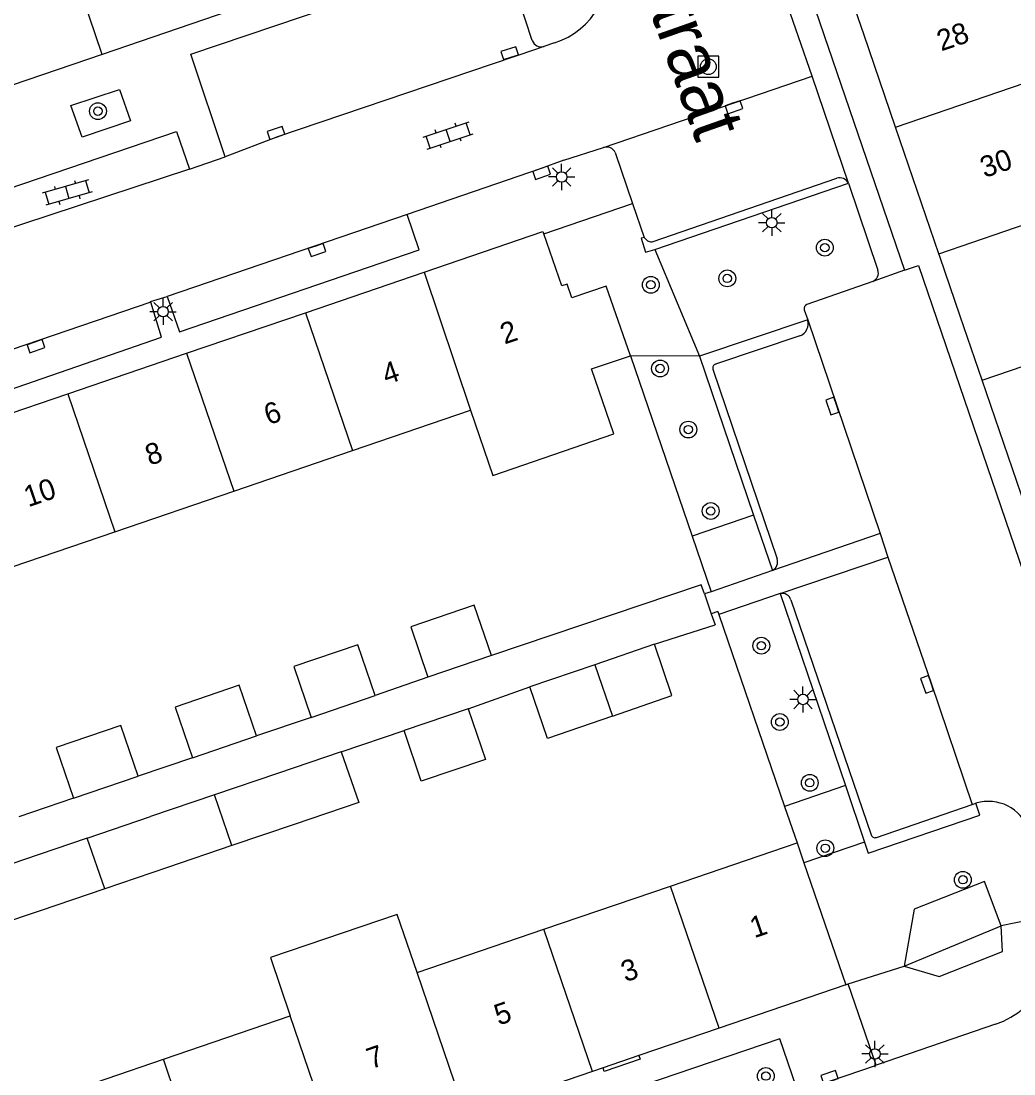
# Model space of a CAD drawing. Extents: x 132994 to 136000, y 393499 to 395512.
# Drawn here: x 134472.5 to 134519.8, y 394682.2 to 394732.3 of the extents above; entities that cross this region are included whole.
import ezdxf

# ---------------------------------------------------------------- set-up
doc = ezdxf.new("R2010")
doc.units = 0
for name, color, linetype in [('gg-afsc-erfafscheiding', 7, 'Continuous'), ('gg-afsc-hekwerk', 7, 'Continuous'), ('gg-afsc-muur', 7, 'Continuous'), ('gg-anno-huisnummerreeks BGT', 7, 'Continuous'), ('gg-anno-openbare ruimte label', 7, 'Continuous'), ('gg-bbg-bijgebouw', 7, 'Continuous'), ('gg-bbg-gedigitaliseerde bebouwing', 7, 'Continuous'), ('gg-bbg-gedigitaliseerde bijgebouw', 7, 'Continuous'), ('gg-bbg-hoofdgebouw', 7, 'Continuous'), ('gg-bbg-tussenscheiding', 7, 'Continuous'), ('gg-knt-verharding', 7, 'Continuous'), ('gg-knt-verharding nz', 7, 'Continuous'), ('gt-grn-groengrens', 7, 'Continuous'), ('gt-symb-boom', 7, 'Continuous'), ('gt-symb-klinker verharding', 7, 'Continuous'), ('gt-symb-kolk', 7, 'Continuous'), ('gt-symb-lichtmast', 7, 'Continuous'), ('gt-symb-rioolschacht', 7, 'Continuous')]:
    doc.layers.add(name, color=color, linetype=linetype)

# ---------------------------------------------------------------- blocks, each defined once
blk = doc.blocks.new('gt0-BOOM')
at = {"layer": 'gt-symb-boom'}
for radius in [0.4, 0.2]:
    blk.add_circle((0, 0), radius, dxfattribs=at)
blk = doc.blocks.new('gt0-KOLK')
at = {"layer": 'gt-symb-kolk'}
blk.add_lwpolyline([(0, 0), (0.375, 0), (0.375, 0.4), (-0.375, 0.4), (-0.375, 0), (0, 0)], dxfattribs=at)
blk = doc.blocks.new('gt0-LMAST')
at = {"layer": 'gt-symb-lichtmast'}
for p, q in [((-0.005, 0.246), (-0.005, 0.621)), ((-0.182, 0.173), (-0.447, 0.438)), ((0.172, 0.173), (0.437, 0.438)), ((-0.255, -0.004), (-0.63, -0.004)), ((-0.182, -0.181), (-0.447, -0.446)), ((-0.005, -0.254), (-0.005, -0.629)), ((0.437, -0.446), (0.172, -0.181)), ((0.245, -0.004), (0.62, -0.004))]:
    blk.add_line(p, q, dxfattribs=at)
blk.add_circle((-0.005, -0.004), 0.25, dxfattribs=at)
blk = doc.blocks.new('gt0-RS')
at = {"layer": 'gt-symb-rioolschacht'}
blk.add_lwpolyline([(-0.5, -0.5), (0.5, -0.5), (0.5, 0.5), (-0.5, 0.5)], close=True, dxfattribs=at)
blk.add_circle((0, 0), 0.375, dxfattribs=at)
blk = doc.blocks.new('gt0-KL1')
at = {"layer": 'gt-symb-klinker verharding'}
for p, q in [((-1.15, 0.3), (1.15, 0.3)), ((-1, -0.3), (-1, 0.3)), ((-0.5, 0.3), (-0.5, 0.45)), ((0, -0.3), (0, 0.3)), ((0.5, 0.3), (0.5, 0.45)), ((1, -0.3), (1, 0.3)), ((-1.15, -0.3), (1.15, -0.3)), ((-0.5, -0.45), (-0.5, -0.3)), ((0.5, -0.45), (0.5, -0.3))]:
    blk.add_line(p, q, dxfattribs=at)

msp = doc.modelspace()

# ---------------------------------------------------------------- linework, layer by layer
at = {"layer": 'gg-afsc-erfafscheiding'}
for p, q in [((134504.886, 394705.45), (134494.897, 394702.09)), ((134502.658, 394702.617), (134505.538, 394703.548)), ((134491.882, 394701.051), (134489.374, 394700.179)), ((134493.793, 394699.555), (134496.727, 394700.599)), ((134486.328, 394699.142), (134483.72, 394698.257)), ((134487.758, 394697.504), (134490.751, 394698.521)), ((134480.675, 394697.22), (134478.094, 394696.345)), ((134475.02, 394695.298), (134472.411, 394694.413))]:
    msp.add_line(p, q, dxfattribs=at)
at = {"layer": 'gg-afsc-hekwerk'}
msp.add_line((134505.035, 394705.015), (134505.36, 394704.069), dxfattribs=at)
at = {"layer": 'gg-afsc-muur'}
for p, q in [((134501.51, 394716.35), (134504.445, 394707.76)), ((134504.445, 394707.76), (134505.347, 394705.122)), ((134505.035, 394705.015), (134504.886, 394705.45)), ((134505.347, 394705.122), (134505.035, 394705.015)), ((134505.672, 394704.176), (134505.36, 394704.069)), ((134505.672, 394704.176), (134505.72, 394704.035)), ((134505.36, 394704.069), (134505.538, 394703.548)), ((134505.72, 394704.035), (134508.847, 394694.903)), ((134508.847, 394694.903), (134509.44, 394693.17))]:
    msp.add_line(p, q, dxfattribs=at)
at = {"layer": 'gg-bbg-bijgebouw'}
for p, q in [((134502.658, 394702.617), (134499.813, 394701.649)), ((134494.897, 394702.09), (134491.882, 394701.051)), ((134499.813, 394701.649), (134496.727, 394700.599))]:
    msp.add_line(p, q, dxfattribs=at)
at = {"layer": 'gg-bbg-gedigitaliseerde bebouwing'}
for p, q in [((134488.29, 394711.834), (134493.908, 394713.753)), ((134482.639, 394709.904), (134488.29, 394711.834)), ((134476.988, 394707.974), (134482.639, 394709.904)), ((134471.337, 394706.043), (134476.988, 394707.974)), ((134503.424, 394691.115), (134509.44, 394693.17)), ((134497.392, 394689.055), (134503.424, 394691.115)), ((134491.36, 394686.995), (134497.392, 394689.055)), ((134479.296, 394682.874), (134485.328, 394684.934)), ((134473.264, 394680.814), (134479.296, 394682.874))]:
    msp.add_line(p, q, dxfattribs=at)
for points in [[(134493.908, 394713.753), (134494.966, 394710.656), (134500.72, 394712.64)], [(134491.36, 394686.995), (134490.413, 394689.767), (134484.381, 394687.706), (134485.328, 394684.934)]]:
    msp.add_lwpolyline(points, dxfattribs=at)
at = {"layer": 'gg-bbg-gedigitaliseerde bijgebouw'}
for p, q in [((134486.328, 394699.142), (134489.374, 394700.179)), ((134493.793, 394699.555), (134490.751, 394698.521)), ((134480.675, 394697.22), (134483.72, 394698.257)), ((134487.758, 394697.504), (134484.716, 394696.47)), ((134475.02, 394695.298), (134478.094, 394696.345)), ((134484.716, 394696.47), (134481.722, 394695.452)), ((134481.722, 394695.452), (134478.681, 394694.418)), ((134475.674, 394693.396), (134478.681, 394694.418)), ((134485.517, 394694.047), (134482.549, 394693.041)), ((134475.674, 394693.396), (134472.632, 394692.362)), ((134482.549, 394693.041), (134479.481, 394691.995)), ((134472.632, 394692.362), (134469.653, 394691.349)), ((134479.481, 394691.995), (134476.5, 394690.985)), ((134476.5, 394690.985), (134473.433, 394689.939)), ((134473.433, 394689.939), (134470.479, 394688.938))]:
    msp.add_line(p, q, dxfattribs=at)
for points in [[(134494.897, 394702.09), (134494.085, 394704.473), (134491.066, 394703.446), (134491.882, 394701.051)], [(134489.374, 394700.179), (134488.547, 394702.591), (134485.501, 394701.555), (134486.328, 394699.142)], [(134500.654, 394699.195), (134503.485, 394700.189), (134502.658, 394702.617)], [(134483.72, 394698.257), (134482.894, 394700.669), (134479.847, 394699.633), (134480.675, 394697.22)], [(134500.654, 394699.195), (134497.564, 394698.142), (134496.727, 394700.599)], [(134493.793, 394699.555), (134494.619, 394697.144), (134491.552, 394696.098), (134490.751, 394698.521)], [(134478.094, 394696.345), (134477.267, 394698.756), (134474.193, 394697.711), (134475.02, 394695.298)], [(134487.758, 394697.504), (134488.584, 394695.092), (134485.517, 394694.047)]]:
    msp.add_lwpolyline(points, dxfattribs=at)
at = {"layer": 'gg-bbg-hoofdgebouw'}
for p, q in [((134512.614, 394731.652), (134512.065, 394733.257)), ((134482.414, 394732.744), (134476.381, 394730.686)), ((134514.124, 394727.232), (134512.614, 394731.652)), ((134476.381, 394730.686), (134470.348, 394728.628)), ((134516.184, 394721.206), (134514.124, 394727.232)), ((134497.386, 394722.156), (134497.37, 394722.202)), ((134516.229, 394721.075), (134516.184, 394721.206)), ((134517.199, 394718.236), (134516.229, 394721.075)), ((134486.048, 394718.398), (134491.699, 394720.329)), ((134480.397, 394716.467), (134486.048, 394718.398)), ((134518.243, 394715.181), (134517.199, 394718.236)), ((134474.746, 394714.536), (134480.397, 394716.467)), ((134520.302, 394709.156), (134518.243, 394715.181)), ((134469.095, 394712.605), (134474.746, 394714.536)), ((134509.44, 394693.17), (134509.768, 394692.216)), ((134509.768, 394692.216), (134511.764, 394686.417)), ((134511.764, 394686.417), (134505.733, 394684.355)), ((134505.733, 394684.355), (134501.918, 394683.051)), ((134501.918, 394683.051), (134500.21, 394682.468)), ((134499.701, 394682.294), (134495.638, 394680.905)), ((134500.21, 394682.468), (134499.701, 394682.294))]:
    msp.add_line(p, q, dxfattribs=at)
for points in [[(134491.699, 394720.329), (134497.35, 394722.26), (134497.37, 394722.202)], [(134501.51, 394716.35), (134500.36, 394719.66), (134498.73, 394719.1), (134498.51, 394719.76), (134498.25, 394719.67), (134497.386, 394722.156)], [(134500.72, 394712.64), (134499.66, 394715.72), (134501.51, 394716.35)]]:
    msp.add_lwpolyline(points, dxfattribs=at)
at = {"layer": 'gg-bbg-tussenscheiding'}
for p, q in [((134476.381, 394730.686), (134474.067, 394737.467)), ((134514.124, 394727.232), (134520.971, 394729.572)), ((134516.184, 394721.206), (134523.039, 394723.549)), ((134491.699, 394720.329), (134493.908, 394713.753)), ((134486.048, 394718.398), (134488.29, 394711.834)), ((134518.243, 394715.181), (134525.107, 394717.527)), ((134480.397, 394716.467), (134482.639, 394709.904)), ((134474.746, 394714.536), (134476.988, 394707.974)), ((134499.813, 394701.649), (134500.654, 394699.195)), ((134482.549, 394693.041), (134481.722, 394695.452)), ((134476.5, 394690.985), (134475.674, 394693.396)), ((134505.733, 394684.355), (134503.424, 394691.115)), ((134499.701, 394682.294), (134497.392, 394689.055)), ((134493.67, 394680.232), (134491.36, 394686.995)), ((134487.639, 394678.17), (134485.328, 394684.934)), ((134481.607, 394676.108), (134479.296, 394682.874))]:
    msp.add_line(p, q, dxfattribs=at)
at = {"layer": 'gg-knt-verharding'}
for p, q in [((134496.84, 394731.348), (134495.51, 394735.424)), ((134497.894, 394731.24), (134497.401, 394731.069)), ((134498.343, 394725.663), (134500.231, 394726.26)), ((134480.536, 394725.232), (134482.225, 394725.815)), ((134500.793, 394726.018), (134501.616, 394723.589)), ((134502.668, 394721.41), (134511.892, 394724.558)), ((134511.892, 394724.558), (134513.282, 394720.429)), ((134497.386, 394722.156), (134501.616, 394723.589)), ((134501.616, 394723.589), (134502.16, 394721.985)), ((134513.04, 394719.889), (134509.902, 394718.787)), ((134509.783, 394718.541), (134509.946, 394718.064)), ((134509.946, 394718.064), (134504.802, 394716.334)), ((134509.574, 394717.3), (134505.568, 394715.952)), ((134504.802, 394716.334), (134507.372, 394708.76)), ((134505.438, 394715.713), (134508.488, 394706.685)), ((134507.372, 394708.76), (134508.265, 394706.131)), ((134508.265, 394706.131), (134505.347, 394705.122)), ((134508.633, 394705.032), (134505.72, 394704.035)), ((134508.633, 394705.032), (134511.738, 394695.892)), ((134509.151, 394704.727), (134512.959, 394693.552)), ((134511.738, 394695.892), (134512.65, 394693.207)), ((134513.213, 394693.427), (134517.766, 394694.993)), ((134517.766, 394694.993), (134517.951, 394695.057)), ((134513.199, 394682.586), (134511.877, 394686.453)), ((134518.88, 394684.535), (134513.199, 394682.586))]:
    msp.add_line(p, q, dxfattribs=at)
for points in [[(134482.225, 394725.815), (134480.595, 394730.695), (134495.128, 394735.624)], [(134475.421, 394726.759), (134474.89, 394728.257), (134477.204, 394729.028), (134477.735, 394727.53), (134475.421, 394726.759)], [(134452.002, 394715.583), (134451.448, 394717.323), (134479.916, 394727.02), (134480.536, 394725.232)], [(134498.343, 394725.663), (134497.221, 394725.244), (134490.885, 394723.067)], [(134502.16, 394721.985), (134502.322, 394721.815), (134502.462, 394721.766), (134502.553, 394721.776), (134511.33, 394724.796)], [(134479.472, 394719.177), (134480.052, 394717.494), (134491.454, 394721.391), (134490.885, 394723.067)], [(134502.16, 394721.985), (134502.017, 394721.94), (134502.229, 394721.282), (134502.668, 394721.41)], [(134478.689, 394718.898), (134478.68, 394718.927), (134479.472, 394719.177)], [(134461.64, 394713.079), (134462.204, 394711.354), (134479.207, 394717.238), (134478.689, 394718.898)], [(134512.65, 394693.207), (134512.828, 394692.683), (134518.132, 394694.487), (134517.951, 394695.057)], [(134509.391, 394681.567), (134508.622, 394683.836), (134502.086, 394681.619), (134502.856, 394679.35), (134509.391, 394681.567)], [(134501.918, 394683.051), (134501.979, 394682.872), (134500.271, 394682.288), (134500.21, 394682.468)], [(134483.242, 394673.313), (134483.424, 394672.873), (134501.324, 394678.998), (134501.63, 394679.04), (134502.323, 394678.925), (134502.709, 394679), (134513.173, 394682.577), (134513.199, 394682.586)]]:
    msp.add_lwpolyline(points, dxfattribs=at)
for centre, radius, start, end in [((134496.798, 394734.737), 3.665, 287.3971, 13.748), ((134497.263, 394731.494), 0.447, 199.0669, 288.0484), ((134500.376, 394725.823), 0.46, 25.0208, 108.3853), ((134511.474, 394724.353), 0.466, 26.1298, 107.9661), ((134512.884, 394720.283), 0.424, 291.5681, 20.153), ((134509.967, 394718.604), 0.195, 109.6424, 198.7278), ((134509.357, 394717.878), 0.617, 290.5356, 17.5405), ((134505.611, 394715.774), 0.183, 103.4442, 199.4694), ((134508.059, 394706.536), 0.454, 296.9291, 19.2187), ((134508.725, 394704.596), 0.446, 17.1241, 101.8965), ((134518.541, 394693.104), 2.041, 19.626, 106.8068), ((134513.145, 394693.609), 0.194, 196.9879, 290.6061), ((134517.306, 394688.871), 4.612, 289.9539, 8.2199)]:
    msp.add_arc(centre, radius, start, end, dxfattribs=at)
at = {"layer": 'gg-knt-verharding nz'}
for p, q in [((134509.477, 394735.274), (134514.555, 394720.415)), ((134510.153, 394729.652), (134508.342, 394734.888)), ((134497.401, 394731.069), (134496.995, 394730.93)), ((134500.231, 394726.26), (134510.153, 394729.652)), ((134511.892, 394724.558), (134510.153, 394729.652)), ((134490.885, 394723.067), (134479.472, 394719.177)), ((134514.555, 394720.415), (134513.04, 394719.889)), ((134478.689, 394718.898), (134461.64, 394713.079)), ((134509.946, 394718.064), (134513.395, 394707.89)), ((134513.395, 394707.89), (134508.265, 394706.131)), ((134513.395, 394707.89), (134513.759, 394706.768)), ((134508.633, 394705.032), (134513.759, 394706.768))]:
    msp.add_line(p, q, dxfattribs=at)
for points in [[(134496.995, 394730.93), (134484.714, 394726.768), (134482.225, 394725.815)], [(134480.536, 394725.232), (134471.221, 394722.163), (134455.971, 394716.993), (134452.002, 394715.583)], [(134514.555, 394720.415), (134515.226, 394720.652), (134525.455, 394690.697), (134526.48, 394691.08)], [(134513.759, 394706.768), (134515.818, 394700.774), (134517.766, 394694.993)]]:
    msp.add_lwpolyline(points, dxfattribs=at)
at = {"layer": 'gt-grn-groengrens'}
for p, q in [((134502.668, 394721.41), (134504.802, 394716.334)), ((134504.802, 394716.334), (134501.51, 394716.35)), ((134507.372, 394708.76), (134504.445, 394707.76)), ((134511.738, 394695.892), (134508.847, 394694.903)), ((134512.65, 394693.207), (134509.768, 394692.216)), ((134514.54, 394687.298), (134519.156, 394689.226)), ((134511.877, 394686.453), (134514.54, 394687.298)), ((134511.764, 394686.417), (134511.877, 394686.453))]:
    msp.add_line(p, q, dxfattribs=at)
for points in [[(134519.156, 394689.226), (134518.356, 394691.337), (134515.013, 394690.021), (134514.54, 394687.298)], [(134514.54, 394687.298), (134516.206, 394686.812), (134519.211, 394687.998), (134519.156, 394689.226)], [(134521.871, 394689.53), (134520.388, 394689.475), (134519.156, 394689.226)]]:
    msp.add_lwpolyline(points, dxfattribs=at)

# ---------------------------------------------------------------- block references
at = {"layer": 'gt-symb-boom'}
for p in [(134476.18, 394727.99), (134510.762, 394721.493), (134506.121, 394720.031), (134502.484, 394719.727), (134502.923, 394715.743), (134504.269, 394712.836), (134505.333, 394708.961), (134507.742, 394702.552), (134508.623, 394698.922), (134510.045, 394696.029), (134510.784, 394692.913), (134517.331, 394691.412), (134507.957, 394682.073)]:
    msp.add_blockref('gt0-BOOM', p, dxfattribs=at)
at = {"layer": 'gt-symb-klinker verharding'}
for p, rotation in [((134492.838, 394726.829), 18.308068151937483), ((134474.715, 394724.118), -163.92082762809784)]:
    msp.add_blockref('gt0-KL1', p, dxfattribs=dict(at, rotation=rotation))
at = {"layer": 'gt-symb-kolk'}
for p, rotation in [((134495.825, 394730.555), 17.76432337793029), ((134506.374, 394728.366), -161.0801541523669), ((134484.714, 394726.768), 18.724868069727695), ((134497.221, 394725.244), -161.03974891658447), ((134486.541, 394721.572), -160.7315850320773), ((134473.169, 394716.997), -160.9669201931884), ((134511.311, 394714.016), 108.6365409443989), ((134515.818, 394700.774), 108.95299818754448), ((134511.049, 394681.834), 18.779117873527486)]:
    msp.add_blockref('gt0-KOLK', p, dxfattribs=dict(at, rotation=rotation))
at = {"layer": 'gt-symb-lichtmast'}
for p in [(134498.246, 394724.861), (134508.243, 394722.687), (134479.283, 394718.45), (134509.727, 394699.996), (134513.148, 394683.126)]:
    msp.add_blockref('gt0-LMAST', p, dxfattribs=at)
at = {"layer": 'gt-symb-rioolschacht'}
msp.add_blockref('gt0-RS', (134505.221, 394730.109), dxfattribs=at)

# ---------------------------------------------------------------- texts
at = {"layer": 'gg-anno-huisnummerreeks BGT'}
for s, p in [('28', (134516.301, 394730.83)), ('30', (134518.36, 394724.804)), ('2', (134495.526, 394716.881)), ('4', (134489.906, 394714.961)), ('6', (134484.289, 394713.041)), ('8', (134478.638, 394711.11)), ('10', (134472.865, 394709.137)), ('1', (134507.406, 394688.626)), ('3', (134501.273, 394686.53)), ('5', (134495.241, 394684.468)), ('7', (134489.172, 394682.393))]:
    msp.add_text(s, height=1, rotation=18.9, dxfattribs=at).set_placement(p)
at = {"layer": 'gg-anno-openbare ruimte label'}
msp.add_text('Raiffeisenstraat', height=2.5, rotation=289.4, dxfattribs=at).set_placement((134496.942, 394748.356))

doc.saveas('drawing.dxf')
